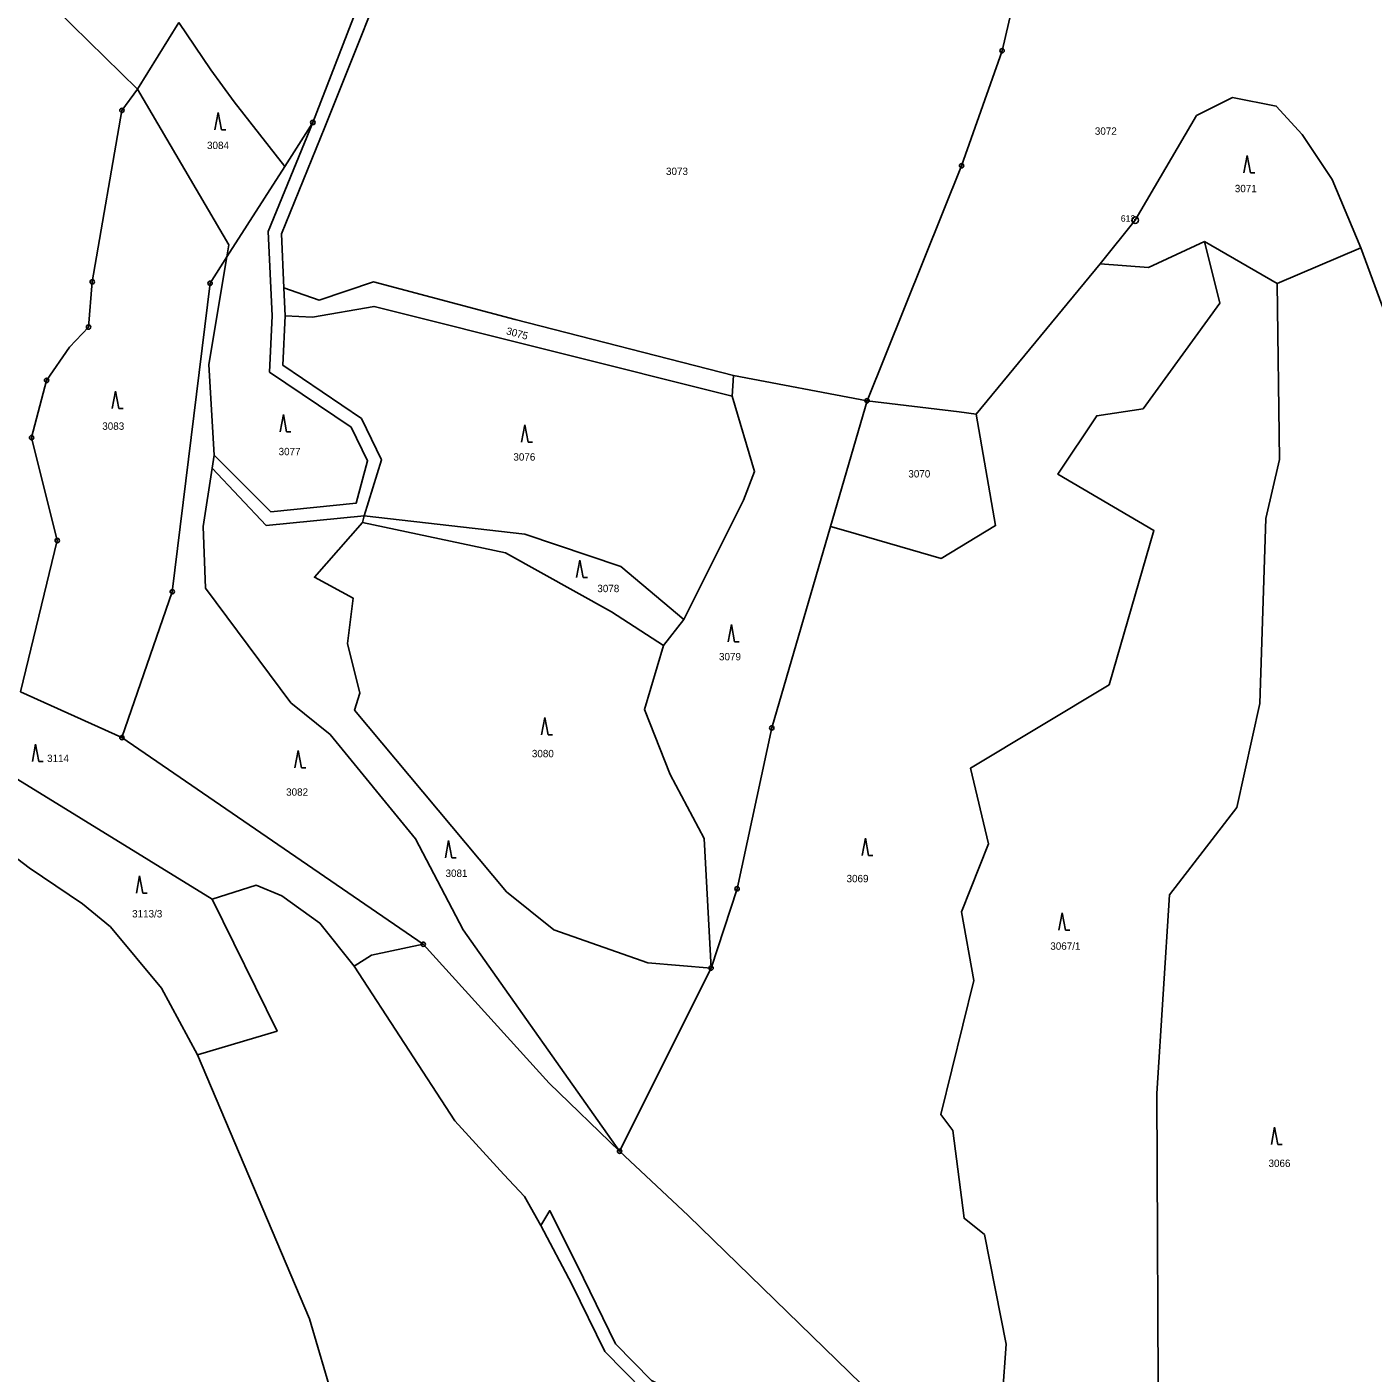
# Model space of a CAD drawing. Extents: x -644096 to -634268, y -1141430 to -1133463.
# Drawn here: x -642202.5 to -641892.3, y -1138808.5 to -1138498.2 of the extents above; entities that cross this region are included whole.
import ezdxf

# ---------------------------------------------------------------- set-up
doc = ezdxf.new("R2010")
doc.units = 0
for name, color, linetype in [('_CIVIL_CONSTRUCTION', 7, 'Continuous'), ('svrsek_osa_sjezdy', 7, 'Continuous'), ('svrsek_osa_VRT', 7, 'Continuous'), ('terminal_VRT', 7, 'Continuous')]:
    doc.layers.add(name, color=color, linetype=linetype)

msp = doc.modelspace()

# ---------------------------------------------------------------- linework, layer by layer
at = {"layer": '_CIVIL_CONSTRUCTION'}
for centre, radius in [((-641977.8, -1138503.7), 0.5), ((-641977.8, -1138503.7), 0.0303), ((-642180.6, -1138517.43), 0.5), ((-642180.6, -1138517.43), 0.0303), ((-642136.61, -1138520.23), 0.5), ((-642136.61, -1138520.23), 0.0303), ((-641987.13, -1138530.2), 0.5), ((-641987.13, -1138530.2), 0.0303), ((-641947.1, -1138542.73), 0.75), ((-641947.1, -1138542.73), 0.03), ((-642187.42, -1138556.96), 0.5), ((-642187.42, -1138556.96), 0.0303), ((-642160.3, -1138557.29), 0.5), ((-642160.3, -1138557.29), 0.0303), ((-642188.3, -1138567.39), 0.5), ((-642188.3, -1138567.39), 0.0303), ((-642197.96, -1138579.68), 0.5), ((-642197.96, -1138579.68), 0.0303), ((-642008.91, -1138584.37), 0.5), ((-642008.91, -1138584.37), 0.0303), ((-642201.41, -1138592.85), 0.5), ((-642201.41, -1138592.85), 0.0303), ((-642195.5, -1138616.58), 0.5), ((-642195.5, -1138616.58), 0.0303), ((-642168.99, -1138628.39), 0.5), ((-642168.99, -1138628.39), 0.0303), ((-642030.85, -1138659.78), 0.5), ((-642030.85, -1138659.78), 0.0303), ((-642180.6, -1138661.99), 0.5), ((-642180.6, -1138661.99), 0.0303), ((-642038.86, -1138696.85), 0.5), ((-642038.86, -1138696.85), 0.0303), ((-642111.17, -1138709.63), 0.5), ((-642111.17, -1138709.63), 0.0303), ((-642044.85, -1138715.13), 0.5), ((-642044.85, -1138715.13), 0.0303), ((-642065.92, -1138757.34), 0.5), ((-642065.92, -1138757.34), 0.0303)]:
    msp.add_circle(centre, radius, dxfattribs=at)
at = {"layer": 'svrsek_osa_sjezdy'}
for p, q in [((-642158.44, -1138517.95), (-642159.19, -1138521.95)), ((-642157.69, -1138521.95), (-642158.44, -1138517.95)), ((-642157.69, -1138521.95), (-642156.69, -1138521.95)), ((-641921.31, -1138527.84), (-641922.06, -1138531.84)), ((-641920.56, -1138531.84), (-641921.31, -1138527.84)), ((-641920.56, -1138531.84), (-641919.56, -1138531.84)), ((-642182.1, -1138582.18), (-642182.85, -1138586.18)), ((-642181.35, -1138586.18), (-642182.1, -1138582.18)), ((-642181.35, -1138586.18), (-642180.35, -1138586.18)), ((-642143.4, -1138587.52), (-642144.15, -1138591.52)), ((-642142.65, -1138591.52), (-642143.4, -1138587.52)), ((-642142.65, -1138591.52), (-642141.65, -1138591.52)), ((-642087.77, -1138589.88), (-642088.52, -1138593.88)), ((-642087.02, -1138593.88), (-642087.77, -1138589.88)), ((-642087.02, -1138593.88), (-642086.02, -1138593.88)), ((-642075.08, -1138621.11), (-642075.83, -1138625.11)), ((-642074.33, -1138625.11), (-642075.08, -1138621.11)), ((-642074.33, -1138625.11), (-642073.33, -1138625.11)), ((-642040.16, -1138635.92), (-642040.91, -1138639.92)), ((-642039.41, -1138639.92), (-642040.16, -1138635.92)), ((-642039.41, -1138639.92), (-642038.41, -1138639.92)), ((-642083.17, -1138657.35), (-642083.92, -1138661.35)), ((-642082.42, -1138661.35), (-642083.17, -1138657.35)), ((-642082.42, -1138661.35), (-642081.42, -1138661.35)), ((-642200.49, -1138663.5), (-642201.24, -1138667.5)), ((-642199.74, -1138667.5), (-642200.49, -1138663.5)), ((-642140.01, -1138664.97), (-642140.76, -1138668.97)), ((-642139.26, -1138668.97), (-642140.01, -1138664.97)), ((-642199.74, -1138667.5), (-642198.74, -1138667.5)), ((-642139.26, -1138668.97), (-642138.26, -1138668.97)), ((-642105.32, -1138685.73), (-642106.07, -1138689.73)), ((-642104.57, -1138689.73), (-642105.32, -1138685.73)), ((-642009.3, -1138685.15), (-642010.05, -1138689.15)), ((-642008.55, -1138689.15), (-642009.3, -1138685.15)), ((-642104.57, -1138689.73), (-642103.57, -1138689.73)), ((-642008.55, -1138689.15), (-642007.55, -1138689.15)), ((-642176.52, -1138693.89), (-642177.27, -1138697.89)), ((-642175.77, -1138697.89), (-642176.52, -1138693.89)), ((-642175.77, -1138697.89), (-642174.77, -1138697.89)), ((-641963.93, -1138702.41), (-641964.68, -1138706.41)), ((-641963.18, -1138706.41), (-641963.93, -1138702.41)), ((-641963.18, -1138706.41), (-641962.18, -1138706.41)), ((-641914.99, -1138751.77), (-641915.74, -1138755.77)), ((-641914.24, -1138755.77), (-641914.99, -1138751.77)), ((-641914.24, -1138755.77), (-641913.24, -1138755.77))]:
    msp.add_line(p, q, dxfattribs=at)
at = {"layer": 'terminal_VRT'}
for p, q in [((-642118.47, -1138473.26), (-642136.61, -1138520.23)), ((-642167.52, -1138497.19), (-642177.01, -1138512.52)), ((-642136.61, -1138520.23), (-642143.07, -1138530.34)), ((-642143.07, -1138530.34), (-642156.42, -1138551.22)), ((-641931.18, -1138547.63), (-641914.38, -1138557.31)), ((-641895.13, -1138549.13), (-641914.38, -1138557.31)), ((-641955.2, -1138552.82), (-641983.73, -1138587.43)), ((-642143.01, -1138564.76), (-642143.3, -1138558.37)), ((-642039.96, -1138583.29), (-642039.65, -1138578.52)), ((-642008.91, -1138584.37), (-642039.65, -1138578.52)), ((-642008.91, -1138584.37), (-642017.34, -1138613.36)), ((-642159.38, -1138596.94), (-642159.83, -1138599.91)), ((-642124.79, -1138610.88), (-642125.16, -1138612.4)), ((-642055.81, -1138640.78), (-642051.16, -1138634.75)), ((-642203.96, -1138651.43), (-642180.6, -1138661.99)), ((-642180.6, -1138661.99), (-642111.17, -1138709.63)), ((-642044.85, -1138715.13), (-642065.92, -1138757.34))]:
    msp.add_line(p, q, dxfattribs=at)
for points in [[(-642243.15, -1138443.36), (-642199.4, -1138470.96), (-642195.86, -1138494.09), (-642177.01, -1138512.52)], [(-642143.3, -1138558.37), (-642143.86, -1138545.89), (-642133.82, -1138521.34), (-642115.46, -1138475.26), (-642110.09, -1138466.63), (-642104.32, -1138458.16), (-642098.66, -1138455.36)], [(-642008.91, -1138584.37), (-641987.13, -1138530.2), (-641977.8, -1138503.7), (-641973.95, -1138487.14), (-641970.02, -1138469.91)], [(-642143.07, -1138530.34), (-642154.7, -1138515.44), (-642160.11, -1138508.09), (-642167.52, -1138497.19)], [(-642177.01, -1138512.52), (-642180.6, -1138517.43), (-642187.42, -1138556.96), (-642188.3, -1138567.39), (-642192.71, -1138572.01), (-642197.96, -1138579.68), (-642201.41, -1138592.85), (-642195.5, -1138616.58), (-642203.96, -1138651.43)], [(-642156.42, -1138551.22), (-642155.95, -1138548.42), (-642177.01, -1138512.52)], [(-641908.68, -1138522.98), (-641914.62, -1138516.44), (-641924.66, -1138514.5), (-641932.97, -1138518.65), (-641947.1, -1138542.73), (-641955.2, -1138552.82)], [(-642136.61, -1138520.23), (-642146.89, -1138545.37), (-642146.01, -1138564.76), (-642146.57, -1138577.74), (-642127.76, -1138590.47), (-642123.99, -1138598.25), (-642126.66, -1138607.99), (-642146.26, -1138609.98), (-642159.38, -1138596.94)], [(-641895.13, -1138549.13), (-641901.75, -1138533.37), (-641908.68, -1138522.98)], [(-641931.18, -1138547.63), (-641927.62, -1138561.89), (-641945.31, -1138586.26), (-641955.97, -1138587.81), (-641964.95, -1138601.28), (-641942.79, -1138614.24), (-641953.13, -1138649.81), (-641985.05, -1138669.03), (-641980.94, -1138686.48), (-641987.11, -1138702.15), (-641984.29, -1138717.99), (-641991.89, -1138748.9), (-641989.1, -1138752.57), (-641986.53, -1138772.79), (-641981.84, -1138776.54), (-641976.87, -1138801.83), (-641978.55, -1138825.13), (-641988.27, -1138826.33), (-642010.15, -1138811.05), (-642050.16, -1138772.13), (-642065.92, -1138757.34)], [(-641931.18, -1138547.63), (-641944.05, -1138553.62), (-641955.2, -1138552.82)], [(-642156.42, -1138551.22), (-642160.3, -1138557.29), (-642168.99, -1138628.39), (-642180.6, -1138661.99)], [(-642156.42, -1138551.22), (-642160.56, -1138576.03), (-642159.38, -1138596.94)], [(-641875.85, -1138589.58), (-641885.75, -1138574.53), (-641895.13, -1138549.13)], [(-642039.65, -1138578.52), (-642089.98, -1138565.6), (-642122.65, -1138556.94), (-642135.17, -1138561.2), (-642140.2, -1138559.45), (-642143.3, -1138558.37)], [(-641914.38, -1138557.31), (-641913.87, -1138597.88), (-641916.98, -1138611.54), (-641918.42, -1138654.15), (-641923.69, -1138678.13), (-641939.23, -1138698.23), (-641942.16, -1138744.03), (-641941.75, -1138827.58), (-641949.61, -1138865.1), (-641930.05, -1138931.91), (-641920.83, -1138960.8)], [(-642143.01, -1138564.76), (-642136.71, -1138565.13), (-642122.51, -1138562.64), (-642039.96, -1138583.29)], [(-642124.79, -1138610.88), (-642120.8, -1138597.96), (-642125.41, -1138588.44), (-642143.5, -1138576.19), (-642143.01, -1138564.76)], [(-642051.16, -1138634.75), (-642037.39, -1138607.28), (-642034.83, -1138600.64), (-642039.96, -1138583.29)], [(-641983.73, -1138587.43), (-641987.7, -1138586.95), (-642008.91, -1138584.37)], [(-641983.73, -1138587.43), (-641979.3, -1138613.15), (-641991.8, -1138620.7), (-642013.8, -1138614.38), (-642017.34, -1138613.36)], [(-642159.83, -1138599.91), (-642161.87, -1138613.34), (-642161.34, -1138627.58), (-642141.66, -1138654.02), (-642132.63, -1138661.32), (-642112.93, -1138685.37), (-642101.96, -1138706.28), (-642065.92, -1138757.34)], [(-642159.83, -1138599.91), (-642147.37, -1138613.11), (-642124.79, -1138610.88)], [(-642125.16, -1138612.4), (-642136.26, -1138625.04), (-642127.35, -1138629.85), (-642128.65, -1138640.34), (-642125.8, -1138651.78), (-642127, -1138655.71), (-642091.95, -1138697.58), (-642081.06, -1138706.34), (-642059.45, -1138713.89), (-642044.85, -1138715.13)], [(-642125.16, -1138612.4), (-642092.21, -1138619.44), (-642067.78, -1138633.04), (-642055.81, -1138640.78)], [(-642124.79, -1138610.88), (-642087.79, -1138615.15), (-642065.64, -1138622.53), (-642051.16, -1138634.75)], [(-642017.34, -1138613.36), (-642030.85, -1138659.78), (-642038.86, -1138696.85), (-642044.85, -1138715.13)], [(-642055.81, -1138640.78), (-642060.21, -1138655.49), (-642054.27, -1138670.51), (-642046.44, -1138685.27), (-642044.85, -1138715.13)], [(-642159.82, -1138699.27), (-642204.62, -1138671.68), (-642231.46, -1138652.12)], [(-642238.12, -1138667.49), (-642236.41, -1138668.52), (-642219.08, -1138678.98), (-642201.95, -1138692.04), (-642189.68, -1138700.28), (-642183.24, -1138705.63), (-642171.48, -1138719.76), (-642163.2, -1138735.15)], [(-642159.82, -1138699.27), (-642149.67, -1138695.98), (-642143.76, -1138698.44), (-642135.02, -1138704.78), (-642127.09, -1138714.71)], [(-642163.2, -1138735.15), (-642144.85, -1138729.63), (-642159.82, -1138699.27)], [(-642111.17, -1138709.63), (-642123.11, -1138712.14), (-642127.09, -1138714.71)], [(-642065.92, -1138757.34), (-642082.13, -1138741.63), (-642111.17, -1138709.63)], [(-642084.08, -1138774.47), (-642087.84, -1138767.78), (-642092.59, -1138762.7), (-642103.91, -1138750.32), (-642127.09, -1138714.71)], [(-642125, -1138839.72), (-642129.57, -1138830.34), (-642131.76, -1138815.02), (-642137.36, -1138795.96), (-642163.2, -1138735.15)], [(-641992.24, -1138878.69), (-641992.13, -1138857.08), (-642002.05, -1138842.24), (-642018.92, -1138830.66), (-642058.58, -1138810.16), (-642066.88, -1138801.71), (-642074.27, -1138786.61), (-642082.03, -1138771), (-642084.08, -1138774.47)], [(-641991.44, -1138909.53), (-641995.24, -1138878.67), (-641994.62, -1138858.75), (-642004.22, -1138844.39), (-642020.49, -1138833.22), (-642042.93, -1138821.1), (-642060.36, -1138812.63), (-642069.36, -1138803.47), (-642076.94, -1138787.97), (-642084.08, -1138774.47)]]:
    msp.add_lwpolyline(points, dxfattribs=at)

# ---------------------------------------------------------------- texts
at = {"layer": '_CIVIL_CONSTRUCTION'}
msp.add_text('613', height=1.5, dxfattribs=at).set_placement((-641950.44, -1138543.1))
at = {"layer": 'svrsek_osa_VRT'}
for s, p in [('3072', (-641956.41, -1138523.06)), ('3084', (-642160.99, -1138526.35)), ('3073', (-642055.23, -1138532.33)), ('3071', (-641924.16, -1138536.3)), ('3083', (-642185.13, -1138591.06)), ('3077', (-642144.5, -1138596.92)), ('3076', (-642090.4, -1138598.16)), ('3070', (-641999.39, -1138602.05)), ('3078', (-642071.05, -1138628.48)), ('3079', (-642043.02, -1138644.19)), ('3114', (-642197.85, -1138667.62)), ('3080', (-642086.14, -1138666.53)), ('3082', (-642142.76, -1138675.4)), ('3081', (-642106.03, -1138694.11)), ('3069', (-642013.63, -1138695.34)), ('3113/3', (-642178.25, -1138703.45)), ('3067/1', (-641966.68, -1138710.9)), ('3066', (-641916.4, -1138760.96))]:
    msp.add_text(s, height=1.7, dxfattribs=at).set_placement(p)
msp.add_text('3075', height=1.7, rotation=345, dxfattribs=at).set_placement((-642092.18, -1138569.02))

doc.saveas('drawing.dxf')
